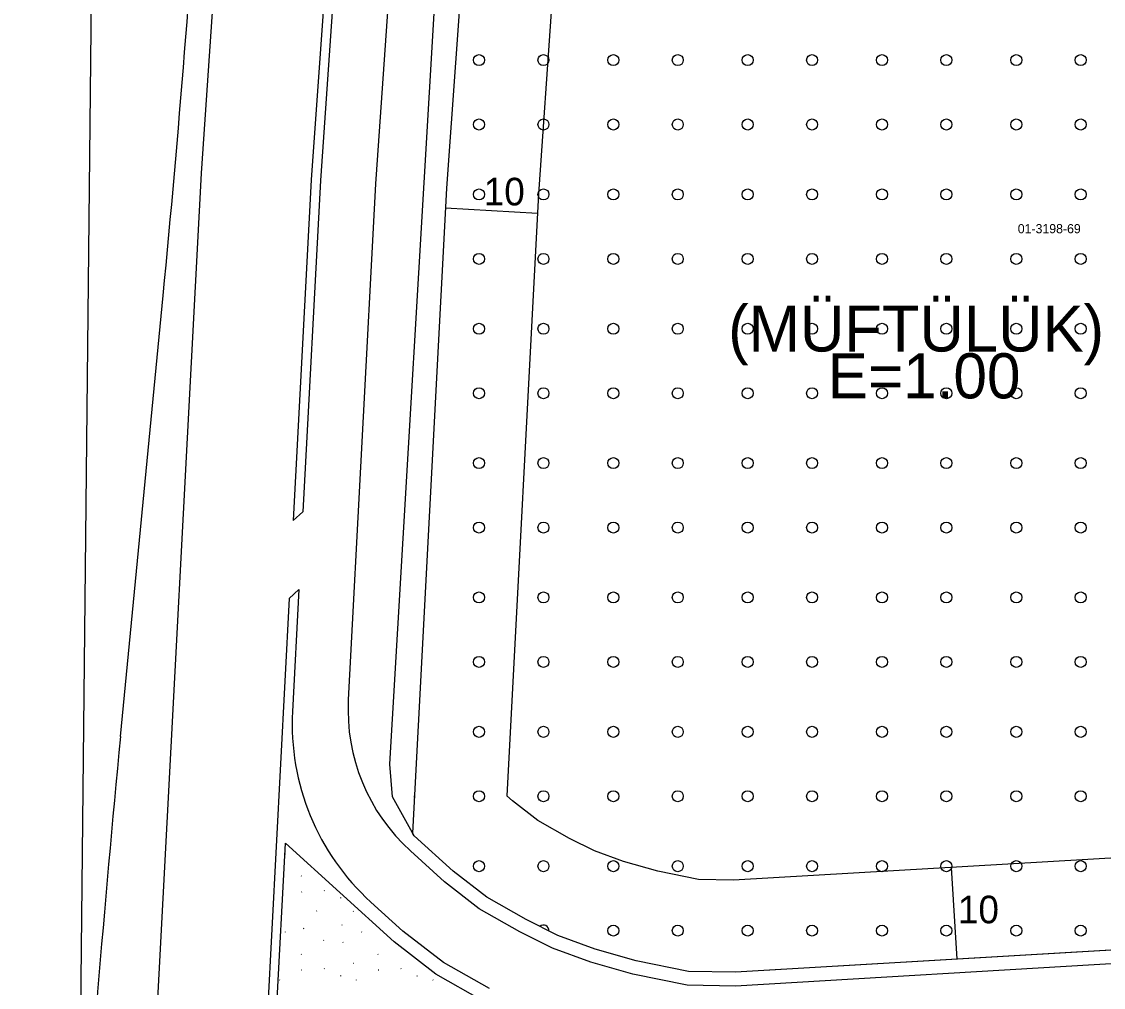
# Model space of a CAD drawing. Extents: x 419396 to 421519, y 4453567 to 4456767.
# Drawn here: x 420195.1 to 420312.7, y 4454928.4 to 4455033.3 of the extents above; entities that cross this region are included whole.
import ezdxf

# ---------------------------------------------------------------- set-up
doc = ezdxf.new("R2010")
doc.units = 0
for name, color, linetype in [('0_KADASTRO', 7, 'Continuous'), ('@PL', 7, 'Continuous'), ('ADAKENARI1000', 7, 'Continuous'), ('F_YAPI_YAKLAŞMA', 7, 'Continuous'), ('FAT_RAYLıSISTEM', 7, 'Continuous'), ('KALDIRIM', 7, 'Continuous'), ('Level 41', 7, 'Continuous'), ('Level 43', 7, 'Continuous'), ('SM_YAPILASMA', 7, 'Continuous'), ('Y_Lejant', 7, 'Continuous')]:
    doc.layers.add(name, color=color, linetype=linetype)

msp = doc.modelspace()

# ---------------------------------------------------------------- linework, layer by layer
at = {"layer": '0_KADASTRO'}
msp.add_lwpolyline([(420235.11, 4454952.64), (420240.31, 4455040.41), (420242.76, 4455038.75), (420262.76, 4455061.76), (420279.66, 4455086.21), (420281.91, 4455089.46), (420282.64, 4455090.54), (420344.76, 4455089.79), (420345.72, 4454934.33), (420272.67, 4454930.03), (420267.59, 4454930.12), (420261.9, 4454931.27), (420257.42, 4454932.55), (420253.39, 4454934.03), (420249.93, 4454935.75), (420245.65, 4454938.18), (420242, 4454941), (420237.77, 4454944.85), (420235.41, 4454949.09)], close=True, dxfattribs=at)
at = {"layer": 'ADAKENARI1000'}
for p, q in [((420242.95, 4455038.97), (420241.29, 4455015.25)), ((420241.29, 4455015.25), (420237.59, 4454945.16)), ((420237.77, 4454944.85), (420237.59, 4454945.16)), ((420242, 4454941), (420237.77, 4454944.85)), ((420217.2, 4454819.38), (420223.77, 4454944.07)), ((420235.57, 4454933.33), (420223.77, 4454944.07)), ((420245.65, 4454938.18), (420242, 4454941)), ((420249.93, 4454935.75), (420245.65, 4454938.18)), ((420253.39, 4454934.03), (420249.93, 4454935.75)), ((420257.42, 4454932.55), (420253.39, 4454934.03)), ((420345.72, 4454934.33), (420272.67, 4454930.03)), ((420240.1, 4454929.84), (420235.57, 4454933.33)), ((420261.9, 4454931.27), (420257.42, 4454932.55)), ((420267.59, 4454930.12), (420261.9, 4454931.27)), ((420272.67, 4454930.03), (420267.59, 4454930.12)), ((420245.23, 4454926.93), (420240.1, 4454929.84))]:
    msp.add_line(p, q, dxfattribs=at)
at = {"layer": 'F_YAPI_YAKLAŞMA'}
for p, q in [((420252.69, 4455034.93), (420251.27, 4455014.64)), ((420251.27, 4455014.64), (420247.82, 4454949.22)), ((420251.16, 4455012.48), (420241.17, 4455013.07)), ((420248.43, 4454948.67), (420247.82, 4454949.22)), ((420251.2, 4454946.53), (420248.43, 4454948.67)), ((420254.64, 4454944.58), (420251.2, 4454946.53)), ((420257.35, 4454943.22), (420254.64, 4454944.58)), ((420260.51, 4454942.07), (420257.35, 4454943.22)), ((420340.66, 4454944.05), (420272.47, 4454940.03)), ((420264.26, 4454941), (420260.51, 4454942.07)), ((420268.68, 4454940.11), (420264.26, 4454941)), ((420296.14, 4454941.43), (420296.73, 4454931.44)), ((420272.47, 4454940.03), (420268.68, 4454940.11))]:
    msp.add_line(p, q, dxfattribs=at)
at = {"layer": 'FAT_RAYLıSISTEM'}
msp.add_line((420205.84, 4454955.65), (420210.47, 4455003.57), dxfattribs=at)
for centre, radius, start, end in [((418617.89, 4455157.44), 1600, 354.48143, 356.38298), ((422196.57, 4454763.31), 2000, 174.48143, 176.07734)]:
    msp.add_arc(centre, radius, start, end, dxfattribs=at)
at = {"layer": 'KALDIRIM'}
for p, q in [((420251.12, 4455538.54), (420214.59, 4455016.89)), ((420263.1, 4455537.78), (420226.57, 4455016.15)), ((420264.1, 4455537.72), (420227.56, 4455016.09)), ((420258.38, 4455370.29), (420233.55, 4455015.72)), ((420214.59, 4455016.89), (420204.22, 4454820.13)), ((420226.57, 4455016.15), (420224.62, 4454979.14)), ((420227.56, 4455016.09), (420225.67, 4454980.08)), ((420233.55, 4455015.72), (420230.6, 4454959.63)), ((420224.62, 4454979.14), (420225.67, 4454980.08)), ((420224.17, 4454970.66), (420225.22, 4454971.61)), ((420225.22, 4454971.61), (420224.52, 4454958.38)), ((420224.17, 4454970.66), (420216.2, 4454819.43)), ((420241.04, 4454939.85), (420237.35, 4454943.21)), ((420244.82, 4454936.93), (420241.04, 4454939.85)), ((420236.54, 4454934.48), (420233.04, 4454937.66)), ((420249.23, 4454934.43), (420244.82, 4454936.93)), ((420240.93, 4454931.09), (420236.54, 4454934.48)), ((420252.79, 4454932.65), (420249.23, 4454934.43)), ((420256.96, 4454931.13), (420252.79, 4454932.65)), ((420345.89, 4454932.84), (420272.7, 4454928.53)), ((420245.93, 4454928.25), (420240.93, 4454931.09)), ((420261.54, 4454929.82), (420256.96, 4454931.13)), ((420267.43, 4454928.63), (420261.54, 4454929.82)), ((420272.7, 4454928.53), (420267.43, 4454928.63))]:
    msp.add_line(p, q, dxfattribs=at)
for centre, radius in [((420251.29, 4454958.54), 20.72), ((420250.64, 4454957.01), 26.15)]:
    msp.add_arc(centre, radius, 176.9826, 227.7121, dxfattribs=at)
at = {"layer": 'Level 41'}
for p, q in [((420223.72, 4454942.9), (420223.75, 4454942.86)), ((420225.48, 4454940.5), (420225.51, 4454940.46)), ((420225.56, 4454938.76), (420225.52, 4454938.74)), ((420227.97, 4454938.92), (420228, 4454938.88)), ((420229.77, 4454938.09), (420229.78, 4454938.15)), ((420227.17, 4454936.69), (420227.13, 4454936.67)), ((420231.14, 4454936.62), (420231.15, 4454936.67)), ((420229.94, 4454935.16), (420229.89, 4454935.14)), ((420223.72, 4454934.41), (420223.75, 4454934.37)), ((420225.75, 4454934.77), (420225.7, 4454934.74)), ((420232.05, 4454934.41), (420232.08, 4454934.37)), ((420227.92, 4454933.51), (420227.95, 4454933.47)), ((420230.01, 4454933.29), (420230.04, 4454933.25)), ((420225.48, 4454932.01), (420225.51, 4454931.97)), ((420233.81, 4454932.01), (420233.84, 4454931.97)), ((420225.56, 4454930.27), (420225.52, 4454930.25)), ((420227.97, 4454930.43), (420228, 4454930.39)), ((420231.19, 4454931), (420231.15, 4454930.98)), ((420233.9, 4454930.27), (420233.85, 4454930.25)), ((420236.31, 4454930.43), (420236.33, 4454930.39)), ((420223.11, 4454929.22), (420223.14, 4454929.18)), ((420229.77, 4454929.61), (420229.78, 4454929.66)), ((420231.45, 4454929.22), (420231.47, 4454929.18)), ((420238.1, 4454929.61), (420238.11, 4454929.66)), ((420239.78, 4454929.22), (420239.81, 4454929.18))]:
    msp.add_line(p, q, dxfattribs=at)
at = {"layer": 'Level 43'}
for centre in [(420244.81, 4455029.16), (420251.81, 4455029.16), (420259.41, 4455029.16), (420266.41, 4455029.16), (420274.01, 4455029.16), (420281.01, 4455029.16), (420288.61, 4455029.16), (420295.61, 4455029.16), (420303.21, 4455029.16), (420310.21, 4455029.16), (420244.81, 4455022.16), (420251.81, 4455022.16), (420259.41, 4455022.16), (420266.41, 4455022.16), (420274.01, 4455022.16), (420281.01, 4455022.16), (420288.61, 4455022.16), (420295.61, 4455022.16), (420303.21, 4455022.16), (420310.21, 4455022.16), (420244.81, 4455014.56), (420251.81, 4455014.56), (420259.41, 4455014.56), (420266.41, 4455014.56), (420274.01, 4455014.56), (420281.01, 4455014.56), (420288.61, 4455014.56), (420295.61, 4455014.56), (420303.21, 4455014.56), (420310.21, 4455014.56), (420244.81, 4455007.56), (420251.81, 4455007.56), (420259.41, 4455007.56), (420266.41, 4455007.56), (420274.01, 4455007.56), (420281.01, 4455007.56), (420288.61, 4455007.56), (420295.61, 4455007.56), (420303.21, 4455007.56), (420310.21, 4455007.56), (420244.81, 4454999.96), (420251.81, 4454999.96), (420259.41, 4454999.96), (420266.41, 4454999.96), (420274.01, 4454999.96), (420281.01, 4454999.96), (420288.61, 4454999.96), (420295.61, 4454999.96), (420303.21, 4454999.96), (420310.21, 4454999.96), (420244.81, 4454992.96), (420251.81, 4454992.96), (420259.41, 4454992.96), (420266.41, 4454992.96), (420274.01, 4454992.96), (420281.01, 4454992.96), (420288.61, 4454992.96), (420295.61, 4454992.96), (420303.21, 4454992.96), (420310.21, 4454992.96), (420244.81, 4454985.36), (420251.81, 4454985.36), (420259.41, 4454985.36), (420266.41, 4454985.36), (420274.01, 4454985.36), (420281.01, 4454985.36), (420288.61, 4454985.36), (420295.61, 4454985.36), (420303.21, 4454985.36), (420310.21, 4454985.36), (420244.81, 4454978.36), (420251.81, 4454978.36), (420259.41, 4454978.36), (420266.41, 4454978.36), (420274.01, 4454978.36), (420281.01, 4454978.36), (420288.61, 4454978.36), (420295.61, 4454978.36), (420303.21, 4454978.36), (420310.21, 4454978.36), (420244.81, 4454970.76), (420251.81, 4454970.76), (420259.41, 4454970.76), (420266.41, 4454970.76), (420274.01, 4454970.76), (420281.01, 4454970.76), (420288.61, 4454970.76), (420295.61, 4454970.76), (420303.21, 4454970.76), (420310.21, 4454970.76), (420244.81, 4454963.76), (420251.81, 4454963.76), (420259.41, 4454963.76), (420266.41, 4454963.76), (420274.01, 4454963.76), (420281.01, 4454963.76), (420288.61, 4454963.76), (420295.61, 4454963.76), (420303.21, 4454963.76), (420310.21, 4454963.76), (420244.81, 4454956.16), (420251.81, 4454956.16), (420259.41, 4454956.16), (420266.41, 4454956.16), (420274.01, 4454956.16), (420281.01, 4454956.16), (420288.61, 4454956.16), (420295.61, 4454956.16), (420303.21, 4454956.16), (420310.21, 4454956.16), (420244.81, 4454949.16), (420251.81, 4454949.16), (420259.41, 4454949.16), (420266.41, 4454949.16), (420274.01, 4454949.16), (420281.01, 4454949.16), (420288.61, 4454949.16), (420295.61, 4454949.16), (420303.21, 4454949.16), (420310.21, 4454949.16), (420244.81, 4454941.56), (420251.81, 4454941.56), (420259.41, 4454941.56), (420266.41, 4454941.56), (420274.01, 4454941.56), (420281.01, 4454941.56), (420288.61, 4454941.56), (420295.61, 4454941.56), (420303.21, 4454941.56), (420310.21, 4454941.56), (420259.41, 4454934.56), (420266.41, 4454934.56), (420274.01, 4454934.56), (420281.01, 4454934.56), (420288.61, 4454934.56), (420295.61, 4454934.56), (420303.21, 4454934.56), (420310.21, 4454934.56)]:
    msp.add_circle(centre, 0.6, dxfattribs=at)
for centre, start, end in [((420237.21, 4454949.16), 348.1476, 5.8176), ((420251.81, 4454934.56), 355.4876, 131.3956)]:
    msp.add_arc(centre, 0.6, start, end, dxfattribs=at)
at = {"layer": 'Y_Lejant'}
msp.add_lwpolyline([(420209.76, 4455704.6), (421518.56, 4455690.86), (421518.56, 4454302.65), (420195.09, 4454316.54)], close=True, dxfattribs=at)

# ---------------------------------------------------------------- texts
at = {"layer": '0_KADASTRO'}
msp.add_text('01-3198-69', height=1, dxfattribs=at).set_placement((420303.37, 4455010.34))
at = {"layer": '@PL'}
msp.add_text('E=1.00', height=4.9, dxfattribs=at).set_placement((420282.71, 4454992.4))
at = {"layer": 'F_YAPI_YAKLAŞMA'}
for p in [(420245.32, 4455013.37), (420296.86, 4454935.35)]:
    msp.add_text('10', height=3, dxfattribs=at).set_placement(p)
at = {"layer": 'SM_YAPILASMA'}
msp.add_text('(MÜFTÜLÜK)', height=5, dxfattribs=at).set_placement((420271.89, 4454997.49))

doc.saveas('drawing.dxf')
